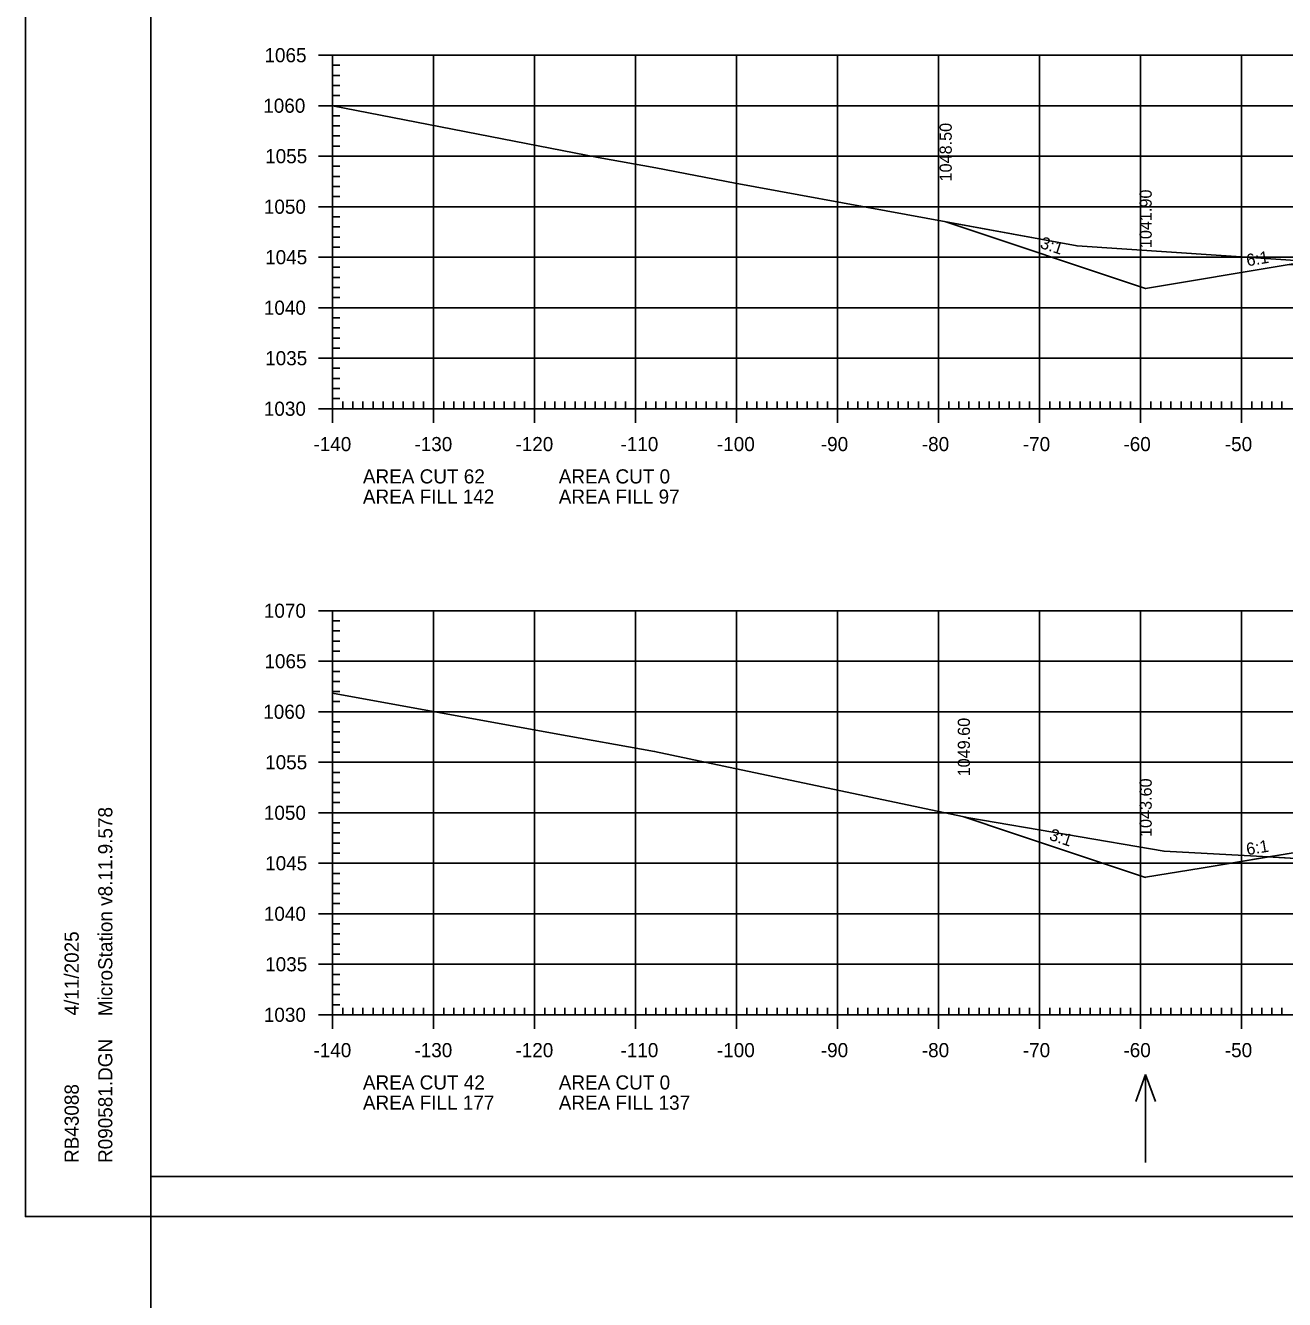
# Model space of a CAD drawing. Extents: x 1322838 to 1324533, y 339903 to 351025.
# Drawn here: x 1323533.3 to 1323658, y 345530.5 to 345656.7 of the extents above; entities that cross this region are included whole.
import ezdxf

# ---------------------------------------------------------------- set-up
doc = ezdxf.new("R2010")
doc.units = 0
for name, color, linetype in [('R_Axis', 7, 'Continuous'), ('R_Axis Annot', 7, 'Continuous'), ('R_Border', 7, 'Continuous'), ('R_Exist Surface', 7, 'Continuous'), ('R_Fin Surface', 7, 'Continuous'), ('R_Fin Surface Annot', 7, 'Continuous'), ('R_Grid', 7, 'Continuous'), ('R_No Plot', 7, 'Continuous'), ('R_Water Annot', 7, 'Continuous')]:
    doc.layers.add(name, color=color, linetype=linetype)

msp = doc.modelspace()

# ---------------------------------------------------------------- linework, layer by layer
at = {"layer": 'R_Axis'}
for p, q in [((1323562.32, 345653.74), (1323565.12, 345653.74)), ((1323563.72, 345618.74), (1323563.72, 345653.74)), ((1323563.72, 345652.74), (1323564.42, 345652.74)), ((1323563.72, 345651.74), (1323564.42, 345651.74)), ((1323563.72, 345650.74), (1323564.42, 345650.74)), ((1323563.72, 345649.74), (1323564.42, 345649.74)), ((1323562.32, 345648.74), (1323565.12, 345648.74)), ((1323563.72, 345647.74), (1323564.42, 345647.74)), ((1323563.72, 345646.74), (1323564.42, 345646.74)), ((1323563.72, 345645.74), (1323564.42, 345645.74)), ((1323563.72, 345644.74), (1323564.42, 345644.74)), ((1323562.32, 345643.74), (1323565.12, 345643.74)), ((1323563.72, 345642.74), (1323564.42, 345642.74)), ((1323563.72, 345641.74), (1323564.42, 345641.74)), ((1323563.72, 345640.74), (1323564.42, 345640.74)), ((1323563.72, 345639.74), (1323564.42, 345639.74)), ((1323562.32, 345638.74), (1323565.12, 345638.74)), ((1323563.72, 345637.74), (1323564.42, 345637.74)), ((1323563.72, 345636.74), (1323564.42, 345636.74)), ((1323563.72, 345635.74), (1323564.42, 345635.74)), ((1323563.72, 345634.74), (1323564.42, 345634.74)), ((1323562.32, 345633.74), (1323565.12, 345633.74)), ((1323563.72, 345632.74), (1323564.42, 345632.74)), ((1323563.72, 345631.74), (1323564.42, 345631.74)), ((1323563.72, 345630.74), (1323564.42, 345630.74)), ((1323563.72, 345629.74), (1323564.42, 345629.74)), ((1323562.32, 345628.74), (1323565.12, 345628.74)), ((1323563.72, 345627.74), (1323564.42, 345627.74)), ((1323563.72, 345626.74), (1323564.42, 345626.74)), ((1323563.72, 345625.74), (1323564.42, 345625.74)), ((1323563.72, 345624.74), (1323564.42, 345624.74)), ((1323562.32, 345623.74), (1323565.12, 345623.74)), ((1323563.72, 345622.74), (1323564.42, 345622.74)), ((1323563.72, 345621.74), (1323564.42, 345621.74)), ((1323563.72, 345620.74), (1323564.42, 345620.74)), ((1323563.72, 345617.34), (1323563.72, 345620.14)), ((1323563.72, 345619.74), (1323564.42, 345619.74)), ((1323564.72, 345618.74), (1323564.72, 345619.44)), ((1323565.72, 345618.74), (1323565.72, 345619.44)), ((1323566.72, 345618.74), (1323566.72, 345619.44)), ((1323567.72, 345618.74), (1323567.72, 345619.44)), ((1323568.72, 345618.74), (1323568.72, 345619.44)), ((1323569.72, 345618.74), (1323569.72, 345619.44)), ((1323570.72, 345618.74), (1323570.72, 345619.44)), ((1323571.72, 345618.74), (1323571.72, 345619.44)), ((1323572.72, 345618.74), (1323572.72, 345619.44)), ((1323573.72, 345617.34), (1323573.72, 345620.14)), ((1323574.72, 345618.74), (1323574.72, 345619.44)), ((1323575.72, 345618.74), (1323575.72, 345619.44)), ((1323576.72, 345618.74), (1323576.72, 345619.44)), ((1323577.72, 345618.74), (1323577.72, 345619.44)), ((1323578.72, 345618.74), (1323578.72, 345619.44)), ((1323579.72, 345618.74), (1323579.72, 345619.44)), ((1323580.72, 345618.74), (1323580.72, 345619.44)), ((1323581.72, 345618.74), (1323581.72, 345619.44)), ((1323582.72, 345618.74), (1323582.72, 345619.44)), ((1323583.72, 345617.34), (1323583.72, 345620.14)), ((1323584.72, 345618.74), (1323584.72, 345619.44)), ((1323585.72, 345618.74), (1323585.72, 345619.44)), ((1323586.72, 345618.74), (1323586.72, 345619.44)), ((1323587.72, 345618.74), (1323587.72, 345619.44)), ((1323588.72, 345618.74), (1323588.72, 345619.44)), ((1323589.72, 345618.74), (1323589.72, 345619.44)), ((1323590.72, 345618.74), (1323590.72, 345619.44)), ((1323591.72, 345618.74), (1323591.72, 345619.44)), ((1323592.72, 345618.74), (1323592.72, 345619.44)), ((1323593.72, 345617.34), (1323593.72, 345620.14)), ((1323594.72, 345618.74), (1323594.72, 345619.44)), ((1323595.72, 345618.74), (1323595.72, 345619.44)), ((1323596.72, 345618.74), (1323596.72, 345619.44)), ((1323597.72, 345618.74), (1323597.72, 345619.44)), ((1323598.72, 345618.74), (1323598.72, 345619.44)), ((1323599.72, 345618.74), (1323599.72, 345619.44)), ((1323600.72, 345618.74), (1323600.72, 345619.44)), ((1323601.72, 345618.74), (1323601.72, 345619.44)), ((1323602.72, 345618.74), (1323602.72, 345619.44)), ((1323603.72, 345617.34), (1323603.72, 345620.14)), ((1323604.72, 345618.74), (1323604.72, 345619.44)), ((1323605.72, 345618.74), (1323605.72, 345619.44)), ((1323606.72, 345618.74), (1323606.72, 345619.44)), ((1323607.72, 345618.74), (1323607.72, 345619.44)), ((1323608.72, 345618.74), (1323608.72, 345619.44)), ((1323609.72, 345618.74), (1323609.72, 345619.44)), ((1323610.72, 345618.74), (1323610.72, 345619.44)), ((1323611.72, 345618.74), (1323611.72, 345619.44)), ((1323612.72, 345618.74), (1323612.72, 345619.44)), ((1323613.72, 345617.34), (1323613.72, 345620.14)), ((1323614.72, 345618.74), (1323614.72, 345619.44)), ((1323615.72, 345618.74), (1323615.72, 345619.44)), ((1323616.72, 345618.74), (1323616.72, 345619.44)), ((1323617.72, 345618.74), (1323617.72, 345619.44)), ((1323618.72, 345618.74), (1323618.72, 345619.44)), ((1323619.72, 345618.74), (1323619.72, 345619.44)), ((1323620.72, 345618.74), (1323620.72, 345619.44)), ((1323621.72, 345618.74), (1323621.72, 345619.44)), ((1323622.72, 345618.74), (1323622.72, 345619.44)), ((1323623.72, 345617.34), (1323623.72, 345620.14)), ((1323624.72, 345618.74), (1323624.72, 345619.44)), ((1323625.72, 345618.74), (1323625.72, 345619.44)), ((1323626.72, 345618.74), (1323626.72, 345619.44)), ((1323627.72, 345618.74), (1323627.72, 345619.44)), ((1323628.72, 345618.74), (1323628.72, 345619.44)), ((1323629.72, 345618.74), (1323629.72, 345619.44)), ((1323630.72, 345618.74), (1323630.72, 345619.44)), ((1323631.72, 345618.74), (1323631.72, 345619.44)), ((1323632.72, 345618.74), (1323632.72, 345619.44)), ((1323633.72, 345617.34), (1323633.72, 345620.14)), ((1323634.72, 345618.74), (1323634.72, 345619.44)), ((1323635.72, 345618.74), (1323635.72, 345619.44)), ((1323636.72, 345618.74), (1323636.72, 345619.44)), ((1323637.72, 345618.74), (1323637.72, 345619.44)), ((1323638.72, 345618.74), (1323638.72, 345619.44)), ((1323639.72, 345618.74), (1323639.72, 345619.44)), ((1323640.72, 345618.74), (1323640.72, 345619.44)), ((1323641.72, 345618.74), (1323641.72, 345619.44)), ((1323642.72, 345618.74), (1323642.72, 345619.44)), ((1323643.72, 345617.34), (1323643.72, 345620.14)), ((1323644.72, 345618.74), (1323644.72, 345619.44)), ((1323645.72, 345618.74), (1323645.72, 345619.44)), ((1323646.72, 345618.74), (1323646.72, 345619.44)), ((1323647.72, 345618.74), (1323647.72, 345619.44)), ((1323648.72, 345618.74), (1323648.72, 345619.44)), ((1323649.72, 345618.74), (1323649.72, 345619.44)), ((1323650.72, 345618.74), (1323650.72, 345619.44)), ((1323651.72, 345618.74), (1323651.72, 345619.44)), ((1323652.72, 345618.74), (1323652.72, 345619.44)), ((1323653.72, 345617.34), (1323653.72, 345620.14)), ((1323654.72, 345618.74), (1323654.72, 345619.44)), ((1323655.72, 345618.74), (1323655.72, 345619.44)), ((1323656.72, 345618.74), (1323656.72, 345619.44)), ((1323657.72, 345618.74), (1323657.72, 345619.44)), ((1323562.32, 345618.74), (1323565.12, 345618.74)), ((1323563.72, 345618.74), (1323843.72, 345618.74)), ((1323562.32, 345598.74), (1323565.12, 345598.74)), ((1323563.72, 345558.74), (1323563.72, 345598.74)), ((1323563.72, 345597.74), (1323564.42, 345597.74)), ((1323563.72, 345596.74), (1323564.42, 345596.74)), ((1323563.72, 345595.74), (1323564.42, 345595.74)), ((1323563.72, 345594.74), (1323564.42, 345594.74)), ((1323562.32, 345593.74), (1323565.12, 345593.74)), ((1323563.72, 345592.74), (1323564.42, 345592.74)), ((1323563.72, 345591.74), (1323564.42, 345591.74)), ((1323563.72, 345590.74), (1323564.42, 345590.74)), ((1323563.72, 345589.74), (1323564.42, 345589.74)), ((1323562.32, 345588.74), (1323565.12, 345588.74)), ((1323563.72, 345587.74), (1323564.42, 345587.74)), ((1323563.72, 345586.74), (1323564.42, 345586.74)), ((1323563.72, 345585.74), (1323564.42, 345585.74)), ((1323563.72, 345584.74), (1323564.42, 345584.74)), ((1323562.32, 345583.74), (1323565.12, 345583.74)), ((1323563.72, 345582.74), (1323564.42, 345582.74)), ((1323563.72, 345581.74), (1323564.42, 345581.74)), ((1323563.72, 345580.74), (1323564.42, 345580.74)), ((1323563.72, 345579.74), (1323564.42, 345579.74)), ((1323562.32, 345578.74), (1323565.12, 345578.74)), ((1323563.72, 345577.74), (1323564.42, 345577.74)), ((1323563.72, 345576.74), (1323564.42, 345576.74)), ((1323563.72, 345575.74), (1323564.42, 345575.74)), ((1323563.72, 345574.74), (1323564.42, 345574.74)), ((1323562.32, 345573.74), (1323565.12, 345573.74)), ((1323563.72, 345572.74), (1323564.42, 345572.74)), ((1323563.72, 345571.74), (1323564.42, 345571.74)), ((1323563.72, 345570.74), (1323564.42, 345570.74)), ((1323563.72, 345569.74), (1323564.42, 345569.74)), ((1323562.32, 345568.74), (1323565.12, 345568.74)), ((1323563.72, 345567.74), (1323564.42, 345567.74)), ((1323563.72, 345566.74), (1323564.42, 345566.74)), ((1323563.72, 345565.74), (1323564.42, 345565.74)), ((1323563.72, 345564.74), (1323564.42, 345564.74)), ((1323562.32, 345563.74), (1323565.12, 345563.74)), ((1323563.72, 345562.74), (1323564.42, 345562.74)), ((1323563.72, 345561.74), (1323564.42, 345561.74)), ((1323563.72, 345560.74), (1323564.42, 345560.74)), ((1323563.72, 345557.34), (1323563.72, 345560.14)), ((1323573.72, 345557.34), (1323573.72, 345560.14)), ((1323583.72, 345557.34), (1323583.72, 345560.14)), ((1323593.72, 345557.34), (1323593.72, 345560.14)), ((1323603.72, 345557.34), (1323603.72, 345560.14)), ((1323613.72, 345557.34), (1323613.72, 345560.14)), ((1323623.72, 345557.34), (1323623.72, 345560.14)), ((1323633.72, 345557.34), (1323633.72, 345560.14)), ((1323643.72, 345557.34), (1323643.72, 345560.14)), ((1323653.72, 345557.34), (1323653.72, 345560.14)), ((1323563.72, 345559.74), (1323564.42, 345559.74)), ((1323564.72, 345558.74), (1323564.72, 345559.44)), ((1323565.72, 345558.74), (1323565.72, 345559.44)), ((1323566.72, 345558.74), (1323566.72, 345559.44)), ((1323567.72, 345558.74), (1323567.72, 345559.44)), ((1323568.72, 345558.74), (1323568.72, 345559.44)), ((1323569.72, 345558.74), (1323569.72, 345559.44)), ((1323570.72, 345558.74), (1323570.72, 345559.44)), ((1323571.72, 345558.74), (1323571.72, 345559.44)), ((1323572.72, 345558.74), (1323572.72, 345559.44)), ((1323574.72, 345558.74), (1323574.72, 345559.44)), ((1323575.72, 345558.74), (1323575.72, 345559.44)), ((1323576.72, 345558.74), (1323576.72, 345559.44)), ((1323577.72, 345558.74), (1323577.72, 345559.44)), ((1323578.72, 345558.74), (1323578.72, 345559.44)), ((1323579.72, 345558.74), (1323579.72, 345559.44)), ((1323580.72, 345558.74), (1323580.72, 345559.44)), ((1323581.72, 345558.74), (1323581.72, 345559.44)), ((1323582.72, 345558.74), (1323582.72, 345559.44)), ((1323584.72, 345558.74), (1323584.72, 345559.44)), ((1323585.72, 345558.74), (1323585.72, 345559.44)), ((1323586.72, 345558.74), (1323586.72, 345559.44)), ((1323587.72, 345558.74), (1323587.72, 345559.44)), ((1323588.72, 345558.74), (1323588.72, 345559.44)), ((1323589.72, 345558.74), (1323589.72, 345559.44)), ((1323590.72, 345558.74), (1323590.72, 345559.44)), ((1323591.72, 345558.74), (1323591.72, 345559.44)), ((1323592.72, 345558.74), (1323592.72, 345559.44)), ((1323594.72, 345558.74), (1323594.72, 345559.44)), ((1323595.72, 345558.74), (1323595.72, 345559.44)), ((1323596.72, 345558.74), (1323596.72, 345559.44)), ((1323597.72, 345558.74), (1323597.72, 345559.44)), ((1323598.72, 345558.74), (1323598.72, 345559.44)), ((1323599.72, 345558.74), (1323599.72, 345559.44)), ((1323600.72, 345558.74), (1323600.72, 345559.44)), ((1323601.72, 345558.74), (1323601.72, 345559.44)), ((1323602.72, 345558.74), (1323602.72, 345559.44)), ((1323604.72, 345558.74), (1323604.72, 345559.44)), ((1323605.72, 345558.74), (1323605.72, 345559.44)), ((1323606.72, 345558.74), (1323606.72, 345559.44)), ((1323607.72, 345558.74), (1323607.72, 345559.44)), ((1323608.72, 345558.74), (1323608.72, 345559.44)), ((1323609.72, 345558.74), (1323609.72, 345559.44)), ((1323610.72, 345558.74), (1323610.72, 345559.44)), ((1323611.72, 345558.74), (1323611.72, 345559.44)), ((1323612.72, 345558.74), (1323612.72, 345559.44)), ((1323614.72, 345558.74), (1323614.72, 345559.44)), ((1323615.72, 345558.74), (1323615.72, 345559.44)), ((1323616.72, 345558.74), (1323616.72, 345559.44)), ((1323617.72, 345558.74), (1323617.72, 345559.44)), ((1323618.72, 345558.74), (1323618.72, 345559.44)), ((1323619.72, 345558.74), (1323619.72, 345559.44)), ((1323620.72, 345558.74), (1323620.72, 345559.44)), ((1323621.72, 345558.74), (1323621.72, 345559.44)), ((1323622.72, 345558.74), (1323622.72, 345559.44)), ((1323624.72, 345558.74), (1323624.72, 345559.44)), ((1323625.72, 345558.74), (1323625.72, 345559.44)), ((1323626.72, 345558.74), (1323626.72, 345559.44)), ((1323627.72, 345558.74), (1323627.72, 345559.44)), ((1323628.72, 345558.74), (1323628.72, 345559.44)), ((1323629.72, 345558.74), (1323629.72, 345559.44)), ((1323630.72, 345558.74), (1323630.72, 345559.44)), ((1323631.72, 345558.74), (1323631.72, 345559.44)), ((1323632.72, 345558.74), (1323632.72, 345559.44)), ((1323634.72, 345558.74), (1323634.72, 345559.44)), ((1323635.72, 345558.74), (1323635.72, 345559.44)), ((1323636.72, 345558.74), (1323636.72, 345559.44)), ((1323637.72, 345558.74), (1323637.72, 345559.44)), ((1323638.72, 345558.74), (1323638.72, 345559.44)), ((1323639.72, 345558.74), (1323639.72, 345559.44)), ((1323640.72, 345558.74), (1323640.72, 345559.44)), ((1323641.72, 345558.74), (1323641.72, 345559.44)), ((1323642.72, 345558.74), (1323642.72, 345559.44)), ((1323644.72, 345558.74), (1323644.72, 345559.44)), ((1323645.72, 345558.74), (1323645.72, 345559.44)), ((1323646.72, 345558.74), (1323646.72, 345559.44)), ((1323647.72, 345558.74), (1323647.72, 345559.44)), ((1323648.72, 345558.74), (1323648.72, 345559.44)), ((1323649.72, 345558.74), (1323649.72, 345559.44)), ((1323650.72, 345558.74), (1323650.72, 345559.44)), ((1323651.72, 345558.74), (1323651.72, 345559.44)), ((1323652.72, 345558.74), (1323652.72, 345559.44)), ((1323654.72, 345558.74), (1323654.72, 345559.44)), ((1323655.72, 345558.74), (1323655.72, 345559.44)), ((1323656.72, 345558.74), (1323656.72, 345559.44)), ((1323657.72, 345558.74), (1323657.72, 345559.44)), ((1323562.32, 345558.74), (1323565.12, 345558.74)), ((1323563.72, 345558.74), (1323843.72, 345558.74))]:
    msp.add_line(p, q, dxfattribs=at)
at = {"layer": 'R_Border'}
for p, q in [((1323545.72, 345542.74), (1323545.72, 345748.2)), ((1323545.72, 345542.74), (1323545.72, 345542.74)), ((1323861.9, 345542.74), (1323545.72, 345542.74))]:
    msp.add_line(p, q, dxfattribs=at)
at = {"layer": 'R_Exist Surface'}
for points in [[(1323563.72, 345648.74), (1323590.01, 345643.62), (1323595.72, 345642.58), (1323603.56, 345641.06), (1323637.43, 345634.86), (1323660.53, 345633.3)], [(1323563.72, 345590.59), (1323585.67, 345586.59), (1323595.59, 345584.81), (1323602.45, 345583.36), (1323626.72, 345578.24), (1323646.05, 345574.93), (1323655.19, 345574.44), (1323665.15, 345573.86)]]:
    msp.add_lwpolyline(points, dxfattribs=at)
at = {"layer": 'R_Fin Surface'}
for points in [[(1323624.42, 345637.24), (1323644.22, 345630.64), (1323658.22, 345632.98), (1323659.01, 345633.11), (1323666.22, 345634.31), (1323671.8, 345634.53), (1323672.22, 345634.55), (1323672.35, 345634.55), (1323674.22, 345634.59), (1323703.72, 345635.18), (1323733.22, 345634.93), (1323733.86, 345634.93), (1323735.22, 345634.92), (1323739.14, 345634.88), (1323741.22, 345634.87), (1323744.08, 345634.15), (1323747.14, 345633.39), (1323763.22, 345629.37), (1323764.97, 345628.78)], [(1323626.22, 345578.34), (1323630.84, 345576.8), (1323644.22, 345572.34), (1323644.22, 345572.35), (1323649.71, 345573.26), (1323658.22, 345574.68), (1323666.22, 345576.01), (1323672.22, 345576.25), (1323673.7, 345576.28), (1323674.22, 345576.29), (1323674.22, 345576.29), (1323686.48, 345576.54), (1323703.72, 345576.88), (1323733.21, 345576.31), (1323733.22, 345576.31), (1323735.18, 345576.27), (1323735.21, 345576.27), (1323735.54, 345576.27), (1323741.22, 345576.16), (1323746.66, 345574.79), (1323746.85, 345574.75), (1323763.22, 345570.66), (1323767.3, 345569.29)]]:
    msp.add_lwpolyline(points, dxfattribs=at)
at = {"layer": 'R_Grid'}
for p, q in [((1323563.72, 345653.74), (1323843.72, 345653.74)), ((1323563.72, 345618.74), (1323563.72, 345653.74)), ((1323573.72, 345618.74), (1323573.72, 345653.74)), ((1323583.72, 345618.74), (1323583.72, 345653.74)), ((1323593.72, 345618.74), (1323593.72, 345653.74)), ((1323603.72, 345618.74), (1323603.72, 345653.74)), ((1323613.72, 345618.74), (1323613.72, 345653.74)), ((1323623.72, 345618.74), (1323623.72, 345653.74)), ((1323633.72, 345618.74), (1323633.72, 345653.74)), ((1323643.72, 345618.74), (1323643.72, 345653.74)), ((1323653.72, 345618.74), (1323653.72, 345653.74)), ((1323563.72, 345648.74), (1323843.72, 345648.74)), ((1323563.72, 345643.74), (1323843.72, 345643.74)), ((1323563.72, 345638.74), (1323843.72, 345638.74)), ((1323563.72, 345633.74), (1323843.72, 345633.74)), ((1323563.72, 345628.74), (1323843.72, 345628.74)), ((1323563.72, 345623.74), (1323843.72, 345623.74)), ((1323563.72, 345618.74), (1323843.72, 345618.74)), ((1323563.72, 345598.74), (1323843.72, 345598.74)), ((1323563.72, 345558.74), (1323563.72, 345598.74)), ((1323573.72, 345558.74), (1323573.72, 345598.74)), ((1323583.72, 345558.74), (1323583.72, 345598.74)), ((1323593.72, 345558.74), (1323593.72, 345598.74)), ((1323603.72, 345558.74), (1323603.72, 345598.74)), ((1323613.72, 345558.74), (1323613.72, 345598.74)), ((1323623.72, 345558.74), (1323623.72, 345598.74)), ((1323633.72, 345558.74), (1323633.72, 345598.74)), ((1323643.72, 345558.74), (1323643.72, 345598.74)), ((1323653.72, 345558.74), (1323653.72, 345598.74)), ((1323563.72, 345593.74), (1323843.72, 345593.74)), ((1323563.72, 345588.74), (1323843.72, 345588.74)), ((1323563.72, 345583.74), (1323843.72, 345583.74)), ((1323563.72, 345578.74), (1323843.72, 345578.74)), ((1323563.72, 345573.74), (1323843.72, 345573.74)), ((1323563.72, 345568.74), (1323843.72, 345568.74)), ((1323563.72, 345563.74), (1323843.72, 345563.74)), ((1323563.72, 345558.74), (1323843.72, 345558.74))]:
    msp.add_line(p, q, dxfattribs=at)
at = {"layer": 'R_No Plot'}
for p, q in [((1323545.72, 345458.33), (1323545.72, 345542.74)), ((1323533.31, 345538.77), (1323866.65, 345538.77))]:
    msp.add_line(p, q, dxfattribs=at)
for points in [[(1323533.31, 345752.1), (1323866.65, 345752.1), (1323866.65, 345538.76), (1323533.31, 345538.76)], [(1323779.64, 345748.2), (1323799.26, 345748.2), (1323799.26, 345738.32), (1323815.37, 345738.32), (1323838.57, 345738.32), (1323838.57, 345705.65), (1323861.77, 345705.65), (1323861.9, 345542.74), (1323545.72, 345542.74), (1323545.72, 345748.2)], [(1323624.42, 345637.24), (1323637.43, 345634.86), (1323660.53, 345633.3), (1323663.57, 345633.09), (1323658.22, 345632.98), (1323644.22, 345630.64), (1323624.42, 345637.24)], [(1323626.22, 345578.34), (1323626.72, 345578.24), (1323646.05, 345574.93), (1323655.19, 345574.44), (1323656.38, 345574.37), (1323649.71, 345573.26), (1323644.22, 345572.35), (1323644.22, 345572.34), (1323630.84, 345576.8), (1323626.22, 345578.34)]]:
    msp.add_lwpolyline(points, close=True, dxfattribs=at)
msp.add_lwpolyline([(1323658.22, 345574.68), (1323656.38, 345574.37), (1323665.15, 345573.86)], dxfattribs=at)
at = {"layer": 'R_Water Annot'}
for p, q in [((1323644.21, 345552.82), (1323643.24, 345550.16)), ((1323644.21, 345544.13), (1323644.21, 345552.82)), ((1323644.21, 345552.82), (1323645.18, 345550.16))]:
    msp.add_line(p, q, dxfattribs=at)

# ---------------------------------------------------------------- texts
at = {"layer": 'R_Axis Annot'}
for s, p in [('1065', (1323556.97, 345653.04)), ('1060', (1323556.85, 345648.04)), ('1055', (1323557.04, 345643.04)), ('1050', (1323556.91, 345638.04)), ('1045', (1323557.04, 345633.04)), ('1040', (1323556.91, 345628.04)), ('1035', (1323557.04, 345623.04)), ('1030', (1323556.91, 345618.04)), ('-140', (1323561.82, 345614.54)), ('-130', (1323571.82, 345614.54)), ('-120', (1323581.82, 345614.54)), ('-110', (1323592.22, 345614.54)), ('-100', (1323601.77, 345614.54)), ('-90', (1323612.06, 345614.54)), ('-80', (1323622.06, 345614.54)), ('-70', (1323632.06, 345614.54)), ('-60', (1323642.02, 345614.54)), ('-50', (1323652.06, 345614.54)), ('AREA CUT 62', (1323566.72, 345611.34)), ('AREA CUT 0', (1323586.11, 345611.34)), ('AREA FILL 142', (1323566.72, 345609.34)), ('AREA FILL 97', (1323586.11, 345609.34)), ('1070', (1323556.91, 345598.04)), ('1065', (1323556.97, 345593.04)), ('1060', (1323556.85, 345588.04)), ('1055', (1323557.04, 345583.04)), ('1050', (1323556.91, 345578.04)), ('1045', (1323557.04, 345573.04)), ('1040', (1323556.91, 345568.04)), ('1035', (1323557.04, 345563.04)), ('1030', (1323556.91, 345558.04)), ('-140', (1323561.82, 345554.54)), ('-130', (1323571.82, 345554.54)), ('-120', (1323581.82, 345554.54)), ('-110', (1323592.22, 345554.54)), ('-100', (1323601.77, 345554.54)), ('-90', (1323612.06, 345554.54)), ('-80', (1323622.06, 345554.54)), ('-70', (1323632.06, 345554.54)), ('-60', (1323642.02, 345554.54)), ('-50', (1323652.06, 345554.54)), ('AREA CUT 42', (1323566.72, 345551.34)), ('AREA CUT 0', (1323586.11, 345551.34)), ('AREA FILL 177', (1323566.72, 345549.34)), ('AREA FILL 137', (1323586.11, 345549.34))]:
    msp.add_text(s, height=1.4, dxfattribs=at).set_placement(p)
at = {"layer": 'R_Border'}
for s, p in [('MicroStation v8.11.9.578', (1323541.91, 345558.6)), ('4/11/2025', (1323538.58, 345558.67)), ('R090581.DGN', (1323541.91, 345544.07)), ('RB43088', (1323538.58, 345544.07))]:
    msp.add_text(s, height=1.4, rotation=90, dxfattribs=at).set_placement(p)
at = {"layer": 'R_Fin Surface Annot'}
for s, rotation, p in [('1048.50', 90, (1323625.02, 345641.24)), ('1041.90', 90, (1323644.82, 345634.64)), ('3:1', 341.5661, (1323633.69, 345634.68)), ('6:1', 9.4631, (1323654.29, 345632.83)), ('1049.60', 90, (1323626.82, 345582.34)), ('1043.60', 90, (1323644.82, 345576.34)), ('3:1', 341.5663, (1323634.59, 345576.08)), ('6:1', 9.4632, (1323654.28, 345574.53))]:
    msp.add_text(s, height=1.2, rotation=rotation, dxfattribs=at).set_placement(p)

doc.saveas('drawing.dxf')
